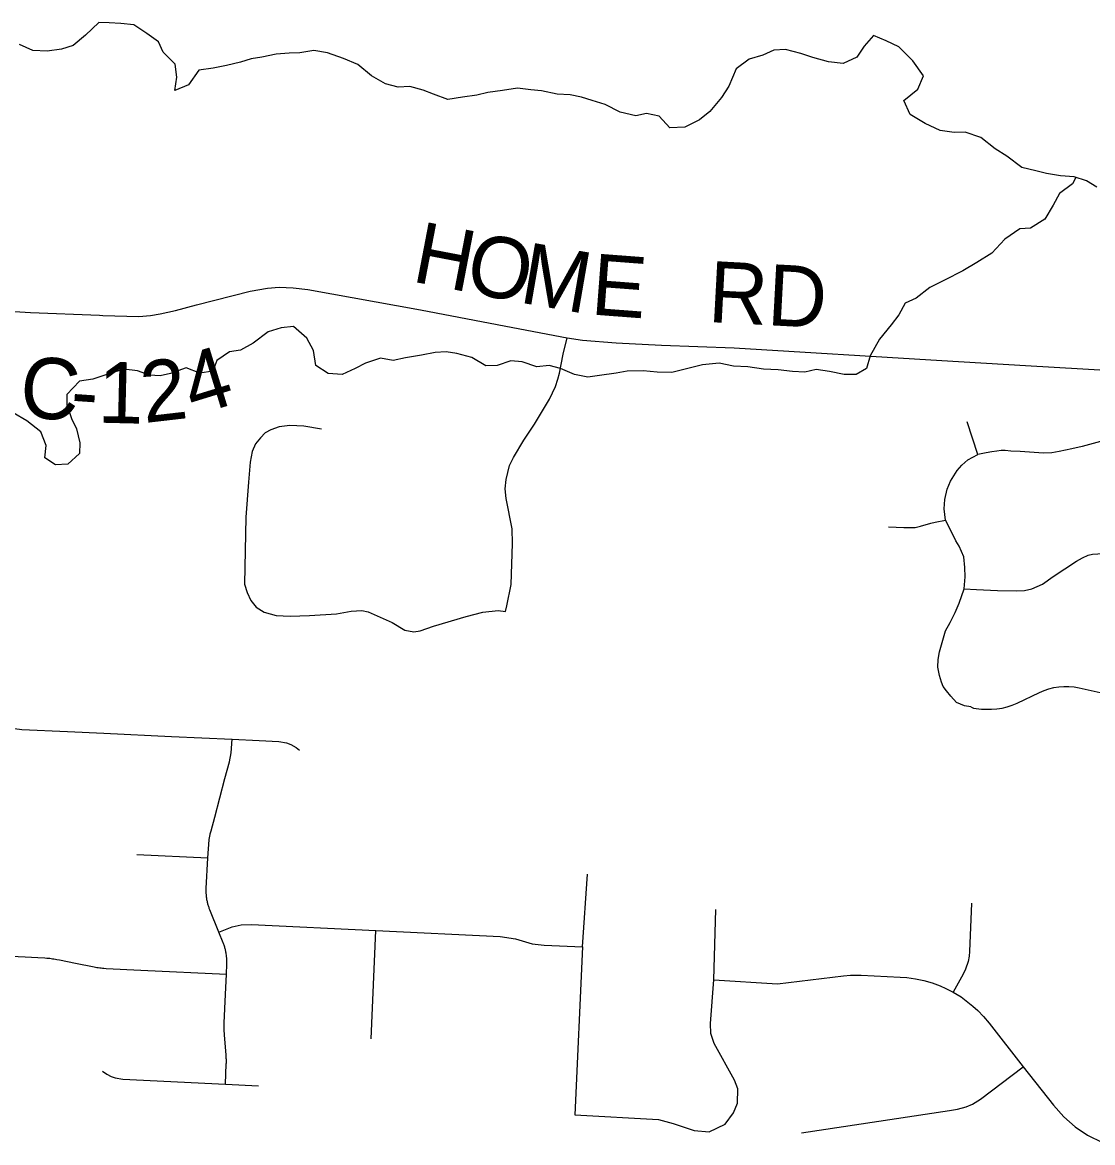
# Model space of a CAD drawing. Extents: x 114604 to 551442, y 316898 to 567001.
# Drawn here: x 184690 to 189940, y 467678 to 473176 of the extents above; entities that cross this region are included whole.
import ezdxf

# ---------------------------------------------------------------- set-up
doc = ezdxf.new("R2010")
doc.units = 0
for name, color, linetype in [('GE_P_Alignment_1000_Cardinal_Points', 7, 'Continuous'), ('GE_P_Alignment_500_Bearings', 7, 'Continuous'), ('PM_P_Cells', 7, 'Continuous'), ('PM_P_CL_Double_Solid', 7, 'Continuous')]:
    doc.layers.add(name, color=color, linetype=linetype)

msp = doc.modelspace()

# ---------------------------------------------------------------- linework, layer by layer
at = {"layer": 'GE_P_Alignment_1000_Cardinal_Points'}
for p, q in [((189377.2, 471054.8), (189325.2, 471215.5)), ((185251, 469092.1), (185599.1, 469075.9)), ((187436.8, 468639), (187462.5, 468996.1)), ((188081.7, 468476.5), (188091.7, 468821.6)), ((186401.4, 468188), (186423.6, 468719.4))]:
    msp.add_line(p, q, dxfattribs=at)
for points in [[(186157, 471180.3), (186070, 471193.9), (186002.1, 471198.1), (185950.1, 471191.4), (185909.1, 471176.9), (185880.8, 471160.9), (185857.3, 471137.1), (185833.8, 471108.5), (185816.8, 471070.5), (185806.2, 471017.1), (185799.1, 470919.7), (185786.2, 470748.6), (185779.2, 470419), (185792, 470378.3), (185811.1, 470339.2), (185836.4, 470306.4), (185875.8, 470281.6), (185934, 470264.7), (186003, 470262.1), (186098.7, 470264.4), (186230.4, 470273.2), (186303, 470286.5), (186354.6, 470289.6), (186385.3, 470283.7), (186503.9, 470230.2), (186565.2, 470193.9), (186610.2, 470184.7), (186641.4, 470190.4), (186706.4, 470212.6), (186866.4, 470260), (186947.8, 470281), (187023.8, 470289.7), (187060.5, 470284.5), (187065.8, 470313.1), (187087.3, 470416.7), (187094.2, 470618.5), (187091.7, 470689.8), (187062.8, 470839.6), (187058.9, 470886.2), (187062.3, 470932.8), (187079.4, 471001.5), (187098.4, 471040.5), (187150.2, 471126.1), (187201.5, 471204.8), (187275.9, 471326.1), (187305.5, 471389.2), (187317, 471425.1), (187324.4, 471454.1), (187342.7, 471548.5), (187361.9, 471627.4)], [(189978.2, 471118.9), (189888.6, 471094.6), (189838.4, 471083.8), (189776, 471069.4), (189739.5, 471064), (189699.6, 471061.9), (189652.7, 471065.1), (189585, 471069.8), (189539.8, 471071.2), (189512, 471074.5), (189491.2, 471074.3), (189470.4, 471072.4), (189446.1, 471068.8), (189418.4, 471063.4), (189377.2, 471054.8)], [(189342.7, 469817.6), (189312.3, 469821.7), (189273.1, 469838.8), (189244.7, 469868.9), (189222.8, 469894.8), (189207.4, 469916.4), (189198.6, 469938.1), (189189.7, 469970.6), (189180.7, 470011.7), (189182.6, 470048.6), (189188.8, 470087.7), (189205.8, 470144.3), (189218.5, 470189.9), (189242.1, 470231.4), (189265.6, 470279.3), (189284.8, 470325), (189310.3, 470396.8), (189314.2, 470455.4), (189313.9, 470501), (189309.2, 470553), (189284.9, 470604.9), (189269.6, 470630.9), (189247.5, 470676.3), (189218.9, 470732.5), (189212, 470788.9), (189216, 470834.5), (189226.5, 470884.5), (189243.6, 470923.7), (189275.8, 470976), (189299.4, 471002.2), (189327.5, 471028.4), (189377.2, 471054.8)], [(188938.3, 470699.8), (189014.8, 470697.3), (189070, 470697.7), (189095.5, 470703.1), (189146.5, 470718), (189168.3, 470723.9), (189218.9, 470732.5)], [(189310.3, 470396.8), (189371.1, 470393.3), (189474, 470387.5), (189565.2, 470385.6), (189605.5, 470387.2), (189641.9, 470396.6), (189695.2, 470419.1), (189747, 470457.2), (189861, 470532.3), (189890.8, 470548.1), (189918.1, 470561.3), (189938.9, 470565.4), (189966.2, 470568.2), (190009.2, 470569.8), (190045.6, 470570.1), (190109.5, 470560.1)], [(189444.2, 469805.2), (189470.2, 469806.8), (189496, 469810.5), (189521.3, 469816.5), (189546.1, 469824.7), (189570, 469835), (189679.1, 469887.6), (189702.1, 469897.5), (189725.7, 469905.4), (189749.9, 469911.4), (189774.6, 469915.3), (189799.5, 469917.2), (189824.4, 469917), (189849.3, 469914.7), (189873.8, 469910.4), (190006.7, 469881.2)], [(189342.7, 469817.6), (189355.8, 469811.2), (189394.9, 469804.9), (189444.2, 469805.2)], [(184650, 469710.7), (184687.5, 469706.1), (184910.5, 469695.7), (185088.8, 469687.5), (185420.8, 469672), (185718.1, 469658.2), (185851.2, 469652), (185947.8, 469647.5), (185985.9, 469640.5), (186007.3, 469632.2), (186032.2, 469617.8), (186049, 469604.4)], [(185685.3, 467964.4), (185689.9, 468064.8), (185690.1, 468070.1), (185690.2, 468075.3), (185690.2, 468080.6), (185690.1, 468085.8), (185690, 468091.1), (185689.4, 468101.4), (185688.8, 468109.3), (185683, 468185.3), (185679.7, 468229.6), (185679.1, 468239.9), (185678.9, 468245.2), (185678.8, 468250.4), (185678.8, 468255.7), (185678.9, 468260.9), (185679.1, 468266.2), (185685.5, 468404.6), (185690.2, 468504.4), (185692.5, 468554.3), (185692.7, 468558.6), (185692.7, 468563), (185692.8, 468567.4), (185692.7, 468571.7), (185692.5, 468576.1), (185692.3, 468580.4), (185692, 468584.7), (185691.6, 468589.1), (185691.2, 468593.4), (185690.7, 468597.8), (185689.8, 468604.3), (185689, 468608.5), (185688.3, 468612.8), (185687.4, 468617.1), (185686.5, 468621.4), (185685.5, 468625.6), (185684.4, 468629.8), (185683.3, 468634), (185682, 468638.2), (185680.7, 468642.3), (185679.3, 468646.5), (185677.9, 468650.6), (185676.4, 468654.7), (185674.5, 468659.4), (185653.4, 468711.5), (185609.5, 468820.1), (185606.6, 468827.6), (185605.1, 468831.7), (185603.7, 468835.8), (185602.4, 468839.9), (185601.2, 468844.1), (185600, 468848.3), (185598.9, 468852.5), (185597.9, 468856.7), (185596.9, 468860.9), (185596, 468865.2), (185595.2, 468869.4), (185594.5, 468873.7), (185593.8, 468878), (185593.2, 468882.3), (185592.7, 468886.6), (185592.3, 468890.9), (185592, 468895.3), (185591.7, 468899.6), (185591.5, 468903.9), (185591.3, 468908.3), (185591.3, 468912.6), (185591.3, 468916.9), (185591.4, 468921.3), (185591.6, 468925.6), (185599.1, 469075.9), (185605.5, 469164.5), (185606.2, 469168.7), (185606.9, 469172.9), (185607.6, 469177), (185608.5, 469181.2), (185609.4, 469185.4), (185610.4, 469189.5), (185611.4, 469193.6), (185614, 469203.2), (185615.2, 469208), (185632.9, 469274.8), (185683.5, 469465.6), (185705, 469546.7), (185714.3, 469592), (185718.1, 469658.2)], [(189346.2, 468853.8), (189336.2, 468616.5), (189334.1, 468592.8), (189329.2, 468566.8), (189316.7, 468529.1), (189305.3, 468505.3), (189256.8, 468416.8)], [(185653.4, 468711.5), (185718.5, 468736.8), (185762.8, 468747), (185813, 468749.5), (186423.6, 468719.4), (187032.8, 468690.4), (187109.3, 468677.6), (187191.3, 468653.2), (187250, 468646.5), (187436.8, 468639), (187400, 467815.3), (187811.1, 467791.6), (187882.3, 467772.6), (187985.7, 467737.8), (188058.7, 467731.2), (188136.7, 467769.1), (188178.9, 467824.5), (188198.1, 467872.7), (188199.4, 467942), (188183.1, 467984.6), (188084.2, 468165.3), (188067.7, 468213.2), (188065.5, 468262.9), (188081.7, 468476.5), (188393.5, 468457.7), (188718.3, 468497.5), (188752.7, 468500.5), (188805.3, 468500.5), (188996.3, 468490.7), (189028.7, 468488.2), (189070.5, 468482.3), (189111.7, 468473.5), (189152.3, 468461.8), (189191.9, 468447.4), (189220.9, 468434.7), (189256.8, 468416.8), (189294.7, 468393.1), (189328.8, 468368.3), (189353.1, 468348.2), (189376.4, 468326.8), (189405.6, 468296.5), (189432.6, 468264.2), (189599.1, 468050.5), (189747.6, 467862.4), (189799.3, 467804.3), (189854.3, 467756.4), (189914.8, 467715.6), (189989.4, 467678.4)], [(184602.5, 468594.5), (184702.4, 468589.6), (184765.4, 468586.5), (184799.1, 468584.8), (184809.8, 468584.1), (184816.7, 468583.6), (184820.2, 468583.2), (184823.7, 468582.8), (184830.6, 468582), (184837.5, 468581), (184844.4, 468580), (184851.3, 468578.8), (184858.2, 468577.5), (184871.7, 468574.8), (184949.8, 468559.1), (185041.4, 468540.7), (185048.3, 468539.5), (185055.1, 468538.3), (185062, 468537.2), (185069, 468536.2), (185075.9, 468535.4), (185082.9, 468534.7), (185089.8, 468534.1), (185100.5, 468533.4), (185270.4, 468525.1), (185690.2, 468504.4)], [(185082.2, 468029.2), (185103.7, 468014), (185124.5, 468003.3), (185145, 467995.9), (185181.6, 467989.2), (185685.3, 467964.4), (185848.2, 467956.5)], [(188511.7, 467726.9), (189238.7, 467836.5), (189277.2, 467842.3), (189319.4, 467853.2), (189351.4, 467867.1), (189389.6, 467891.6), (189599.1, 468050.5)]]:
    msp.add_lwpolyline(points, dxfattribs=at)
at = {"layer": 'GE_P_Alignment_500_Bearings'}
for points in [[(185084.6, 471738.2), (185261.2, 471732.9), (185318.5, 471737.4), (185364.9, 471746), (185441.2, 471762.6), (185543.2, 471790.2), (185806.7, 471857.7), (185891.3, 471872.2), (185949.1, 471876.8), (186017.9, 471873.1), (186089.2, 471864.9), (186643, 471764.6), (187096.1, 471679), (187361.9, 471627.4), (187436.9, 471616.9), (187602.2, 471603.6), (187824.9, 471591.3), (188180.9, 471579.2), (189200.6, 471516.8), (189611.5, 471492), (190202, 471458.4), (190873.5, 471422.8), (191186.8, 471409.8), (191205.8, 471403.3)], [(184256.3, 471780.9), (184728.6, 471752.9), (185068, 471738.7), (185084.6, 471738.2)]]:
    msp.add_lwpolyline(points, dxfattribs=at)
at = {"layer": 'PM_P_Cells'}
for points in [[(185300.2, 473121.6), (185236, 473163.2), (185172, 473170.7), (185116, 473174.3), (185064, 473175.9), (184998.6, 473113.4), (184939, 473062.9), (184881.2, 473044.5), (184811.3, 473034), (184741.4, 473037.5), (184675.2, 473067)], [(189961.7, 472367), (189909.5, 472398.7), (189849.4, 472418.2), (189783.4, 472423.7), (189713.4, 472435.2), (189661.4, 472446.9), (189593.3, 472464.4), (189519, 472519.9), (189462.7, 472555.5), (189392.4, 472611), (189314.3, 472636.5), (189260.3, 472636.1), (189192.3, 472645.6), (189118.1, 472679.1), (189045.9, 472724.6), (189013.4, 472792.4), (189082.9, 472849), (189110.4, 472913.2), (189057.9, 472986.9), (188989.4, 473056.4), (188927.2, 473086), (188865.1, 473111.6), (188819.5, 473059.2), (188784, 473004.9), (188716.3, 472974.4), (188644.3, 472981.8), (188568.2, 473003.3), (188508.1, 473022.9), (188434, 473042.4), (188376.1, 473039.9), (188322.3, 473015.5), (188254.5, 472995), (188190.9, 472948.5), (188155.6, 472862.2), (188120.1, 472807.9), (188062.6, 472739.4), (188011, 472697), (187939.3, 472662.4), (187865.4, 472657.9), (187813, 472715.6), (187751, 472729.1), (187699.1, 472716.7), (187623.1, 472736.2), (187548.8, 472773.7), (187484.8, 472793.2), (187432.7, 472808.9), (187376.6, 472820.4), (187312.7, 472824), (187236.6, 472839.4), (187184.6, 472845.1), (187118.6, 472852.6), (187044.8, 472842.1), (186972.9, 472831.5), (186919.1, 472819.1), (186849.2, 472808.6), (186777.4, 472798.1), (186707.2, 472823.6), (186655.1, 472843.2), (186591.1, 472860.8), (186533.1, 472858.3), (186471.1, 472873.9), (186402.8, 472913.4), (186334.5, 472969), (186264.3, 472998.5), (186186.2, 473025.9), (186120.1, 473037.5), (186050.3, 473027), (185998.3, 473024.6), (185934.4, 473020.1), (185864.6, 473005.6), (185812.7, 472997.2), (185758.9, 472980.8), (185691.1, 472964.3), (185625.2, 472951.8), (185555.4, 472941.3), (185504, 472868.9), (185438.2, 472842.4), (185447.7, 472906.5), (185439.3, 472970.5), (185380.9, 473030.1), (185356.5, 473080), (185300.2, 473121.6)], [(189857.9, 472415.5), (189841.7, 472384.1), (189778.1, 472335.6), (189746.6, 472279.4), (189705.1, 472211), (189635.5, 472166.4), (189583.6, 472162.1), (189510, 472111.5), (189446.6, 472043), (189373, 471998.4), (189303.4, 471955.9), (189213.8, 471911.2), (189142.2, 471874.6), (189074.6, 471822.1), (189020.9, 471797.7), (188989.3, 471741.4), (188951.7, 471691.1), (188894.3, 471620.6), (188849, 471540.2), (188831.4, 471478), (188779.7, 471447.6), (188721.8, 471447.2), (188649.7, 471462.7), (188583.7, 471472.2), (188527.9, 471459.8), (188467.9, 471463.4), (188397.9, 471470.9), (188325.9, 471474.4), (188247.9, 471485.8), (188177.9, 471489.3), (188107.9, 471502.8), (188026, 471496.2), (187954.2, 471477.7), (187876.5, 471457.1), (187804.5, 471458.6), (187734.5, 471466), (187656.6, 471463.5), (187602.7, 471455.1), (187520.9, 471442.5), (187463, 471434.1), (187399, 471447.6), (187328.8, 471477.1), (187274.7, 471492.7), (187212.8, 471486.3), (187140.7, 471509.8), (187086.7, 471515.4), (187019, 471492.9), (186963, 471490.5), (186894.8, 471532), (186820.7, 471551.5), (186768.7, 471559.1), (186714.8, 471556.7), (186646.9, 471542.2), (186569.1, 471529.7), (186509.2, 471517.2), (186447.2, 471528.8), (186373.5, 471504.2), (186321.7, 471477.8), (186258, 471447.4), (186190, 471452.9), (186129.8, 471492.5), (186117.2, 471566.4), (186084.8, 471626.2), (186020.4, 471683.8), (185958.5, 471677.3), (185894.7, 471656.9), (185821.2, 471602.3), (185759.5, 471567.8), (185705.6, 471559.4), (185644, 471517), (185624.4, 471464.8), (185560.6, 471454.3), (185492.4, 471479.9), (185416.7, 471453.3), (185364.8, 471440.9), (185312.9, 471444.5), (185254.7, 471466.1), (185186.7, 471473.6), (185113, 471451.1), (185035.2, 471424.5), (184969.4, 471416), (184907.9, 471349.6), (184908.3, 471299.5), (184930.8, 471231.7), (184955.1, 471181.8), (184971.7, 471111.9), (184970, 471059.8), (184912.5, 471007.4), (184852.6, 471005), (184800.4, 471038.6), (184805.9, 471098.7), (184779.4, 471166.5), (184711.1, 471220.1), (184644.8, 471259.6)]]:
    msp.add_lwpolyline(points, dxfattribs=at)

# ---------------------------------------------------------------- texts
at = {"layer": 'PM_P_CL_Double_Solid'}
for s, rotation, p in [('H', 349.1338, (186593.9, 471905.6)), ('O', 348.7207, (186853.4, 471855.8)), ('M', 350.1667, (187121.2, 471802.5)), ('E', 355.6686, (187473.7, 471743)), ('RD', 356.9601, (188050, 471705.8)), ('4', 17.0703, (185530, 471242.9)), ('C', 354.9799, (184668.5, 471242.9)), ('2', 6.5859, (185287.8, 471209.4)), ('1', 358.6417, (185057.7, 471211.7)), ('-', 356.0918, (184920.3, 471220.8))]:
    msp.add_text(s, height=300, rotation=rotation, dxfattribs=at).set_placement(p)

doc.saveas('drawing.dxf')
